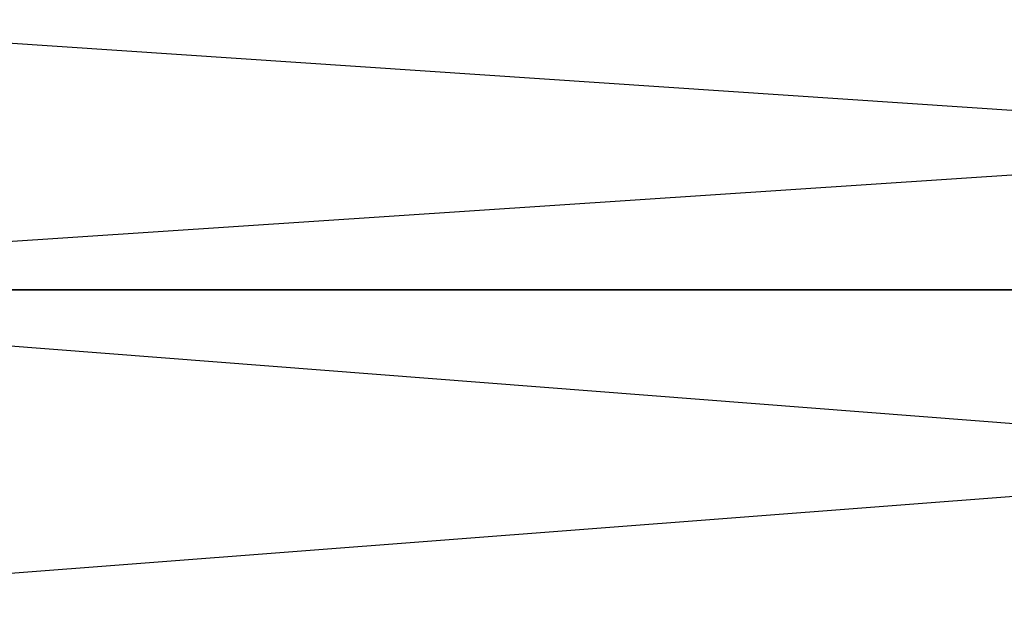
# Model space of a CAD drawing. Header units: centimetres. Extents: x 0.1 to 26.3, y 0 to 13.2.
# Tile 478 of 656: x 3.11611 to 3.12437, y 13.23566 to 13.24054. Entities that reach past the tile are written whole.
import ezdxf

# ---------------------------------------------------------------- set-up
doc = ezdxf.new("R2010")
doc.units = ezdxf.units.CM
doc.header["$LTSCALE"] = 2.54
doc.layers.get('0').update_dxf_attribs({"true_color": 0xff5454})

# ---------------------------------------------------------------- blocks, each defined once
blk = doc.blocks.new('Pojemnik na r_czniki papierowe CRESTO.STL')
at = {"color": 0}
for p, q in [((3.1469694, 13.2407333, 28.3571442), (3.1099541, 13.238269, 28.3560638)), ((3.1469694, 13.2407333, 18.0571442), (3.1099541, 13.238269, 18.0560638)), ((3.1101383, 13.2407333, 29.3414764), (3.1469694, 13.238269, 29.3453217)), ((3.1101383, 13.2407333, 19.041478), (3.1469694, 13.238269, 19.0453201)), ((3.1469694, 13.238269, 28.3546783), (3.1098047, 13.2354126, 28.354071)), ((3.1469694, 13.238269, 18.0546799), (3.1098047, 13.2354126, 18.0540695)), ((3.1469694, 13.238269, 29.3453217), (3.1099541, 13.238269, 29.3439362)), ((3.1099541, 13.238269, 29.3439362), (3.1469694, 13.2354126, 29.3473206)), ((3.1099541, 13.238269, 28.3560638), (3.1469694, 13.238269, 28.3546783)), ((3.1469694, 13.238269, 19.0453201), (3.1099541, 13.238269, 19.0439362)), ((3.1099541, 13.238269, 19.0439362), (3.1469694, 13.2354126, 19.0473206)), ((3.1099541, 13.238269, 18.0560638), (3.1469694, 13.238269, 18.0546799))]:
    blk.add_line(p, q, dxfattribs=at)

msp = doc.modelspace()

# ---------------------------------------------------------------- block references
at = {"color": 0}
msp.add_blockref('Pojemnik na r_czniki papierowe CRESTO.STL', (0, 0), dxfattribs=at)

doc.saveas('drawing.dxf')
